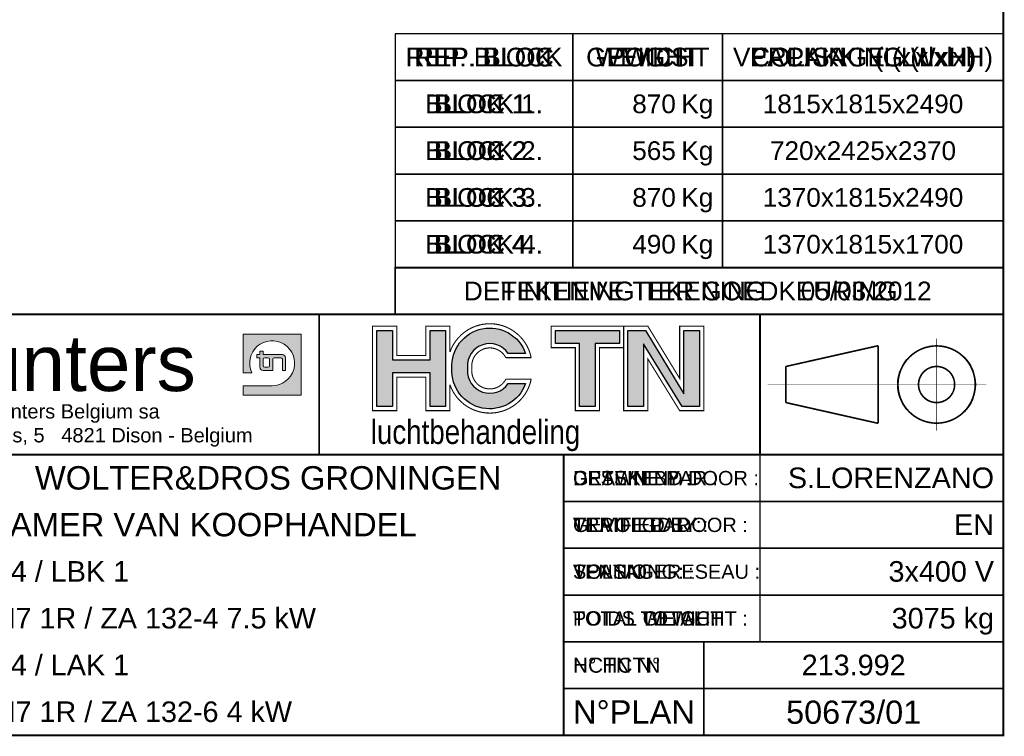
# Model space of a CAD drawing. Extents: x -156717 to 425753, y -51191 to 363295.
# Tile 348 of 502: x 131495 to 135704, y 156107 to 159170. Entities that reach past the tile are written whole.
import ezdxf
from ezdxf.enums import TextEntityAlignment as Align

# ---------------------------------------------------------------- set-up
doc = ezdxf.new("R2010")
doc.units = 0
doc.header["$LTSCALE"] = 50
doc.linetypes.add('AUSGEZOGEN', pattern=[0])
doc.layers.get('0').update_dxf_attribs({"linetype": 'CONTINUOUS'})
for name, color, linetype in [('ATTRIBUTS', 2, 'CONTINUOUS'), ('cartouche', 7, 'CONTINUOUS'), ('HC_DEFINITIF', 6, 'CONTINUOUS'), ('HC_POUR_ACCORD', 6, 'CONTINUOUS'), ('TEXTEAN', 4, 'CONTINUOUS'), ('TEXTEFR', 5, 'CONTINUOUS'), ('TEXTEND', 92, 'CONTINUOUS')]:
    doc.layers.add(name, color=color, linetype=linetype)
doc.styles.add('Arial', font='ARIAL.TTF', dxfattribs={"height": 1.8})
doc.styles.add('Arial Baltic', font='ARIAL.TTF')
doc.styles.add('HC2', font='ARIALN.TTF', dxfattribs={"height": 80})
doc.styles.add('texte', font='ARIAL.TTF', dxfattribs={"height": 80})

# ---------------------------------------------------------------- blocks, each defined once
blk = doc.blocks.new('logohc')
at = {"layer": 'cartouche'}
for points in [[(417.8164120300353, 633.7913605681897), (330.8068078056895, 633.7913605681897), (330.8068078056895, 469.6487032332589), (120.6567168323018, 469.6487032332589), (120.6567168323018, 633.7913605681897), (33.64711260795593, 633.7913605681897), (33.64711260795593, 210.2030189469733), (120.6567168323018, 210.2030189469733), (120.6567168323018, 397.6429735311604), (330.8068078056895, 397.6429735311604), (330.8068078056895, 210.2030189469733), (417.8164120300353, 210.2030189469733)], [(539.9123327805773, 414.7631526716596), (539.9123327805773, 429.231226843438, -0.7588961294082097), (767.7048710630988, 506.0033477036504), (864.3523599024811, 506.0033477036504, 0.8721670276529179), (453.1895098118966, 421.9971897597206, 0.871880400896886), (864.3065926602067, 337.8609114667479), (767.5527858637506, 337.7680639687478, -0.7580444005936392)], [(1253.134948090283, 561.7813529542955), (1388.149519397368, 561.7813529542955), (1388.149519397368, 633.7913605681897), (1031.122094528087, 633.7913605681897), (1031.122094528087, 561.7813529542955), (1166.125305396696, 561.7813529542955), (1166.125305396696, 210.2030189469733), (1253.134948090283, 210.2030189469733)], [(1523.137704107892, 559.4975164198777), (1738.155162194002, 210.2030189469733), (1835.734452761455, 210.2030189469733), (1835.734452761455, 633.7913605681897), (1748.746268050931, 633.7913605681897), (1748.746268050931, 280.7665442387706), (1533.656576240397, 633.7913605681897), (1436.149519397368, 633.7913605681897), (1436.149519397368, 210.2030189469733), (1523.137704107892, 210.2030189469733)]]:
    blk.add_hatch(color=150, dxfattribs=at).paths.add_polyline_path(points)
at = {"layer": 'cartouche', "color": 5, "const_width": 6}
for points in [[(9.647112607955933, 657.7913605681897), (144.6567168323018, 657.7913605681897), (144.6567168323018, 493.6487032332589), (306.8068078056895, 493.6487032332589), (306.8068078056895, 657.7913605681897), (441.8164120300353, 657.7913605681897), (441.8164120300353, 513.2271511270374)], [(441.8164120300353, 330.7672283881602), (441.8164120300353, 186.2030189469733), (306.8068078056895, 186.2030189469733), (306.8068078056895, 373.6429735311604), (144.6567168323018, 373.6429735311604), (144.6567168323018, 186.2030189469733), (9.647112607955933, 186.2030189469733), (9.647112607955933, 657.7913605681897), (144.6567168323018, 657.7913605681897)], [(1277.134948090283, 186.2030189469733), (1142.125305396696, 186.2030189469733), (1142.125305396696, 537.7813529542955), (1007.122094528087, 537.7813529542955), (1007.122094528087, 657.7913605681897), (1412.149519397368, 657.7913605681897), (1412.149519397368, 537.7813529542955), (1277.134948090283, 537.7813529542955), (1277.134948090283, 186.2030189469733), (1142.125305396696, 186.2030189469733)]]:
    blk.add_lwpolyline(points, dxfattribs=at)
blk.add_lwpolyline([(441.8164120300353, 513.2271511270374, -0.7640550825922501), (895.7558012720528, 482.0033477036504), (754.1116204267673, 482.0033477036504, 0.8102706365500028), (563.9123327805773, 429.8964689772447), (563.9123327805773, 414.0979105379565, 0.8091795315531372), (753.9894989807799, 361.7550593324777), (895.7358042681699, 361.891082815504, -0.7638839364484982), (441.8164120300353, 330.7672283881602, -0.7638839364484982)], format="xyb", dxfattribs=at)
blk.add_lwpolyline([(1547.137704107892, 186.2030189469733), (1412.149519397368, 186.2030189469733), (1412.149519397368, 657.7913605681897), (1547.137704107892, 657.7913605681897), (1724.746268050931, 366.283989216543), (1724.746268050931, 657.7913605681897), (1859.734452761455, 657.7913605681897), (1859.734452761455, 186.2030189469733), (1724.746268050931, 186.2030189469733), (1547.137704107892, 474.7270050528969), (1547.137704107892, 186.2030189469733)], close=True, dxfattribs=at)
at = {"layer": 'cartouche', "color": 150}
for points in [[(33.64711260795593, 633.7913605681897), (120.6567168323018, 633.7913605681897), (120.6567168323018, 469.6487032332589), (330.8068078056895, 469.6487032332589), (330.8068078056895, 633.7913605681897), (417.8164120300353, 633.7913605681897), (417.8164120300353, 210.2030189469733), (330.8068078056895, 210.2030189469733), (330.8068078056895, 397.6429735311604), (120.6567168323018, 397.6429735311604), (120.6567168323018, 210.2030189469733), (33.64711260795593, 210.2030189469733)], [(1523.137704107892, 210.2030189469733), (1436.149519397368, 210.2030189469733), (1436.149519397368, 633.7913605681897), (1533.656576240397, 633.7913605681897), (1748.746268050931, 280.7665442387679), (1748.746268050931, 633.7913605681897), (1835.734452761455, 633.7913605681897), (1835.734452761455, 210.2030189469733), (1738.155162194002, 210.2030189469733), (1523.137704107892, 559.497516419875)]]:
    blk.add_lwpolyline(points, close=True, dxfattribs=at)
for points in [[(539.9123327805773, 414.7631526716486, 0.7580444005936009), (767.5527858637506, 337.7680639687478), (864.3065926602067, 337.8609114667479, -0.8718804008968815), (453.1895098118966, 421.9971897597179, -0.8721670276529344), (864.3523599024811, 506.0033477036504), (767.7048710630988, 506.0033477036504, 0.7588961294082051), (539.9123327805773, 429.231226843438)], [(1253.134948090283, 210.2030189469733), (1166.125305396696, 210.2030189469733), (1166.125305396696, 561.7813529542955), (1031.122094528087, 561.7813529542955, 0.6681786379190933), (1031.122094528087, 561.7813529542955), (1031.122094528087, 633.7913605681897, 0.6681786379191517), (1031.122094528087, 633.7913605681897), (1388.149519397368, 633.7913605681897, 0.6681786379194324), (1388.149519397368, 633.7913605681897), (1388.149519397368, 561.7813529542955, 0.6681786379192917), (1388.149519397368, 561.7813529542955), (1253.134948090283, 561.7813529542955)]]:
    blk.add_lwpolyline(points, format="xyb", close=True, dxfattribs=at)
at = {"layer": 'cartouche', "color": 150, "style": 'HC2'}
blk.add_text('luchtbehandeling', height=135, dxfattribs=at).set_placement((0, 0))
blk = doc.blocks.new('A$C38CE20C7')
at = {"linetype": 'AUSGEZOGEN', "lineweight": 0}
for points in [[(-21.85950764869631, 38.820116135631), (-14.87614061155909, 29.71921502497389, -0.2598878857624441), (15.60384924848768, 29.71921502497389), (22.58721628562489, 38.820116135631, 0.2808688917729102)], [(27.14403028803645, 18.58275756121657, -0.3574430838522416), (21.51028097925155, -20.69804086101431), (29.1998906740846, -29.08977729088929, 0.4663076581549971), (26.34745576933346, 36.24172300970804), (0.3638543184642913, 2.379234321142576), (-25.61974713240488, 36.24172300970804, 0.4663076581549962), (-28.47218203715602, -29.08977729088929), (-20.78257234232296, -20.69804086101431, -0.357443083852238), (-26.41632165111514, 18.58275756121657), (0.3638543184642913, -16.31784725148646)]]:
    blk.add_hatch(color=140, dxfattribs=at).paths.add_polyline_path(points, flags=0)
h = blk.add_hatch(color=140, dxfattribs=at)
h.paths.add_polyline_path([(-19.71933558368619, -25.13438113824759), (-21.81595987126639, -31.77468445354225), (-16.60251486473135, -27.15846817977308), (-20.51941639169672, -34.84582026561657, 0.01000300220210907), (-19.01370090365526, -35.65135912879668), (-13.84635284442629, -25.50986754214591, -0.01350037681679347), (-15.33087106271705, -24.70226463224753), (-19.78327046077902, -28.64461724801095), (-17.99270612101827, -22.973648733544, -0.01350037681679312), (-19.33429604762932, -21.94595555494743), (-26.49725981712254, -30.79147914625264, 0.01000300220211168), (-25.14893378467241, -31.83937651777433)], flags=0)
h.paths.add_polyline_path([(-15.58240994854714, -34.26242908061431, 1.068033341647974), (-10.6385802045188, -36.03744533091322), (-8.25410179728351, -27.71167498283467, -0.008807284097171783), (-9.308584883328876, -27.38947257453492), (-11.97753516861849, -35.60365692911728, -1.11117387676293), (-14.27331602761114, -34.77938737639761), (-11.10787991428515, -26.74345964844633, -0.00880728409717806), (-12.1264909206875, -26.32134522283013)], flags=0)
h.paths.add_polyline_path([(-8.874379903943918, -39.29174734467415, 0.008726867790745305), (-7.414455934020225, -39.58877223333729), (-5.946206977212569, -31.66680977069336), (-4.837862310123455, -39.98534792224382, 0.008726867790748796), (-3.356190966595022, -40.14107785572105), (-2.364178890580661, -28.80232794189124, -0.008726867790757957), (-3.45073787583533, -28.68812599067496), (-4.338331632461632, -35.91699703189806), (-5.340239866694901, -28.39730381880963, -0.008726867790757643), (-6.410850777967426, -28.17948556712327)], flags=0)
h.paths.add_polyline_path([(1.294973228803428, -40.29334120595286, 0.008726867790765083), (2.783657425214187, -40.23485064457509), (2.212583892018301, -30.17792659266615, 0.01199971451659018), (3.77248652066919, -30.05173474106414), (3.635665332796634, -28.74996809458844, -0.03273661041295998), (-0.4555017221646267, -28.91071048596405), (-0.4897657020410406, -30.21919908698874, 0.01199971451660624), (1.075229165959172, -30.2226133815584)], flags=0)
h.paths.add_polyline_path([(7.408537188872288, -39.71813053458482, 0.0327366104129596), (12.8430776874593, -38.43846611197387), (12.46038150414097, -37.1867232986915, -0.02388154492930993), (8.632128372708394, -38.15996419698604), (7.888959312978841, -34.50717156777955, 0.0130907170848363), (9.80913174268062, -34.06278646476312), (9.481400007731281, -32.79554187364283, -0.01309071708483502), (7.627999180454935, -33.22451153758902), (6.884830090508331, -29.57171875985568, 0.02384893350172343), (9.89798097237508, -28.80548880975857), (9.51528478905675, -27.55374599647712, -0.03273661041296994), (5.529955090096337, -28.49216657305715)], flags=0)
h.paths.add_polyline_path([(14.7704200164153, -32.40129197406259), (14.91063863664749, -32.34287982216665, -0.3976005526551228), (17.83628871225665, -33.44456503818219), (19.07473287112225, -35.98375185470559, 0.008726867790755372), (20.4021836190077, -35.30738191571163), (18.76811407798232, -32.23414408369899, 0.2636337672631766), (16.8742744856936, -31.02940579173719, 0.2636337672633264), (16.93452283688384, -28.78566050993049), (16.09107082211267, -27.19935798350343, 0.3944779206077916), (13.15113398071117, -26.19028561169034, -0.01576406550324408), (11.32558025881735, -26.93923348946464), (15.31166241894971, -37.60049451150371, 0.008726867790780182), (16.69782903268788, -37.05446896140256)], flags=0)
h.paths.add_polyline_path([(15.14950578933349, -27.93584368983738, 0.4043674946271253), (13.66232289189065, -27.39554126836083, -0.006838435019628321), (12.84301100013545, -27.74811498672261), (14.26951145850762, -31.19199174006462, 0.007186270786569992), (15.22862526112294, -30.77846621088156, 0.4237183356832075), (15.78602284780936, -29.24089706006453)], flags=0)
h.paths.add_polyline_path([(19.16721155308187, -25.96399876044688, -0.4520775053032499), (19.18717843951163, -24.25515326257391, -0.3779819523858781), (20.66224130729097, -24.55763501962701), (20.91354221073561, -24.89112258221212, 0.008726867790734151), (21.85274562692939, -24.15733645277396), (21.4459790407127, -23.65502155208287, 0.3849774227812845), (18.42965279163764, -23.18327926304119, 0.3849774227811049), (17.86746625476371, -26.18406434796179), (17.97470526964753, -26.35906251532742, 0.1785058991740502), (19.36623012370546, -27.45636472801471), (23.20893055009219, -28.70611045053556, -0.1538438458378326), (24.46215143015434, -29.60028607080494), (24.49797816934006, -29.64782975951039, -0.4168966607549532), (24.2423710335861, -31.40808533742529, -0.4168966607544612), (22.49775767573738, -31.06144584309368), (22.35552658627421, -30.84655810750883), (21.28467207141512, -31.76043742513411, 0.4447055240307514), (25.02371748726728, -32.45680691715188, 0.1122683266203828), (25.79549934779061, -31.65832226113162, 0.4714330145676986), (24.49173037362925, -27.92847130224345)], flags=0)
at = {"color": 140, "linetype": 'AUSGEZOGEN', "lineweight": 0, "style": 'Arial Baltic'}
blk.add_text('Munters', height=60, dxfattribs=at).set_placement((59.32344388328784, -28.07514595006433))
blk = doc.blocks.new('A$C694B7FE7')
at = {"linetype": 'AUSGEZOGEN', "lineweight": 0}
h = blk.add_hatch(color=140, dxfattribs=at)
h.paths.add_polyline_path([(61.77035242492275, 65.20203867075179), (0, 65.20203867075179), (0, 24.02180372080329), (9.191902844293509, 24.02180372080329), (9.141902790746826, 24.10524579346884, -3.439605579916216), (30.88517621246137, 10.29505873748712), (0, 10.29505873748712), (0, 0), (61.77035242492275, 0)])
h.paths.add_polyline_path([(41.79229545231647, 43.63925154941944), (28.0655504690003, 43.63925154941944), (24.63386422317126, 43.63925154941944), (21.20217797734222, 43.63925154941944), (21.20217797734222, 47.07093779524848), (17.77049173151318, 47.07093779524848), (17.77049173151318, 43.63925154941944), (14.33880548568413, 43.63925154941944), (14.33880548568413, 40.2075653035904), (17.77049173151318, 40.2075653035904), (17.77049173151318, 29.91250656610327, 0.4142135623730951), (21.20217797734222, 26.48082032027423), (31.49723671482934, 26.48082032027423), (31.49723671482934, 29.91250656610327), (31.49723671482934, 38.49172218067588, -0.4142135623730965), (33.21307983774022, 40.2075653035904), (40.07645232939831, 40.2075653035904, -0.4142135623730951), (41.79229545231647, 38.49172218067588), (41.79229545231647, 29.91250656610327), (41.79229545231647, 26.48082032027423), (45.22398169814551, 26.48082032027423), (45.22398169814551, 29.91250656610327), (45.22398169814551, 40.2075653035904, 0.4142135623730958)], flags=17)
h.paths.add_polyline_path([(28.0655504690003, 38.49172218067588), (28.0655504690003, 31.6283496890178, -0.4142135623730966), (26.34970734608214, 29.91250656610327), (22.91802110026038, 29.91250656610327, -0.4142135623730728), (21.20217797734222, 31.6283496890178), (21.20217797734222, 38.49172218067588, -0.4142135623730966), (22.91802110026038, 40.2075653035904), (26.34970734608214, 40.2075653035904, -0.4142135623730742)], flags=16)
at = {"color": 140, "linetype": 'AUSGEZOGEN', "lineweight": 0}
for p, q in [((0, 24.02180372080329), (0, 65.20203867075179)), ((0, 65.20203867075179), (61.77035242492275, 65.20203867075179)), ((61.77035242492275, 0), (61.77035242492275, 65.20203867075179)), ((14.33880548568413, 43.63925154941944), (14.33880548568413, 40.2075653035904)), ((17.77049173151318, 43.63925154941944), (14.33880548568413, 43.63925154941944)), ((17.77049173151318, 47.07093779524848), (21.20217797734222, 47.07093779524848)), ((17.77049173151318, 47.07093779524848), (17.77049173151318, 43.63925154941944)), ((21.20217797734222, 47.07093779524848), (21.20217797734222, 43.63925154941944)), ((21.20217797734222, 43.63925154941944), (24.63386422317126, 43.63925154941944)), ((24.63386422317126, 43.63925154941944), (28.0655504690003, 43.63925154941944)), ((28.0655504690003, 43.63925154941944), (41.79229545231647, 43.63925154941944)), ((14.33880548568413, 40.2075653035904), (17.77049173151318, 40.2075653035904)), ((17.77049173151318, 40.2075653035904), (17.77049173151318, 29.91250656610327)), ((21.20217797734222, 38.49172218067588), (21.20217797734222, 31.6283496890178)), ((26.34970734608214, 40.2075653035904), (22.91802110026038, 40.2075653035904)), ((28.0655504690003, 31.6283496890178), (28.0655504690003, 38.49172218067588)), ((31.49723671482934, 38.49172218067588), (31.49723671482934, 29.91250656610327)), ((40.07645232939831, 40.2075653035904), (33.21307983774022, 40.2075653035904)), ((41.79229545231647, 29.91250656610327), (41.79229545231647, 38.49172218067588)), ((45.22398169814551, 40.2075653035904), (45.22398169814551, 29.91250656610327)), ((0, 24.02180372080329), (9.191902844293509, 24.02180372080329)), ((9.141902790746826, 24.10524579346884), (9.191902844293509, 24.02180372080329)), ((21.20217797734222, 26.48082032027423), (31.49723671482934, 26.48082032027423)), ((22.91802110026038, 29.91250656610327), (26.34970734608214, 29.91250656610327)), ((31.49723671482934, 26.48082032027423), (31.49723671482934, 29.91250656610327)), ((41.79229545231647, 29.91250656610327), (41.79229545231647, 26.48082032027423)), ((41.79229545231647, 26.48082032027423), (45.22398169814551, 26.48082032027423)), ((45.22398169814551, 26.48082032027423), (45.22398169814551, 29.91250656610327)), ((0, 0), (0, 10.29505873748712)), ((0, 10.29505873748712), (30.88517621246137, 10.29505873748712)), ((61.77035242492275, 0), (0, 0))]:
    blk.add_line(p, q, dxfattribs=at)
for centre, radius, start, end in [((30.88517621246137, 34.31686245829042), 24.02180372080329, 270, 205.1568559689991), ((41.79229545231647, 40.2075653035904), 3.431686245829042, 0, 90), ((22.91802110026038, 38.49172218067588), 1.715843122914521, 90, 180), ((22.91802110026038, 31.6283496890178), 1.715843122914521, 180, 270), ((26.34970734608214, 38.49172218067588), 1.715843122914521, 0, 90), ((26.34970734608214, 31.6283496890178), 1.715843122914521, 270, 0), ((33.21307983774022, 38.49172218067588), 1.715843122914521, 90, 180), ((40.07645232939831, 38.49172218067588), 1.715843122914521, 0, 90), ((21.20217797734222, 29.91250656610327), 3.431686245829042, 180, 270)]:
    blk.add_arc(centre, radius, start, end, dxfattribs=at)
blk = doc.blocks.new('cartouchehcA3')
at = {"const_width": 2}
for points in [[(-650, 500), (0, 500), (0, 450), (-650, 450)], [(-1700, 0), (0, 0), (0, 450), (-1700, 450)], [(-1290, 450), (-260, 450), (-260, 300), (-1290, 300)], [(-1290, 450), (-731.2665965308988, 450), (-731.2665965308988, 300), (-1290, 300)], [(-470, 300), (0, 300), (0, 100), (-470, 100)], [(-470, 100), (0, 100), (0, 0), (-470, 0)]]:
    blk.add_lwpolyline(points, close=True, dxfattribs=at)
for points in [[(0, 450), (-650, 450), (-650, 500), (0, 500)], [(-1290, 450), (-260, 450), (-260, 300), (-1290, 300)], [(0, 300), (-260, 300), (-260, 450), (0, 450)], [(-470, 0), (-1290, 0), (-1290, 300), (-470, 300)], [(-470, 250), (-260, 250), (-260, 300), (-470, 300)], [(-260, 300), (0, 300), (0, 250), (-260, 250)], [(-470, 200), (-260, 200), (-260, 250), (-470, 250)], [(-260, 250), (0, 250), (0, 200), (-260, 200)], [(-470, 150), (-260, 150), (-260, 200), (-470, 200)], [(-260, 200), (0, 200), (0, 150), (-260, 150)], [(-470, 100), (-260, 100), (-260, 150), (-470, 150)], [(-260, 150), (0, 150), (0, 100), (-260, 100)], [(-470, 50), (-320, 50), (-320, 100), (-470, 100)], [(-320, 50), (0, 50), (0, 100), (-320, 100)], [(-470, 0), (-320, 0), (-320, 50), (-470, 50)], [(-320, 0), (0, 0), (0, 50), (-320, 50)]]:
    blk.add_lwpolyline(points, close=True)
at = {"const_width": 1.714752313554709}
for points in [[(-112.6693266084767, 375, 1), (-30.07542350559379, 375, 1)], [(-90.66333858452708, 375, 1), (-52.0814115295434, 375, 1)]]:
    blk.add_lwpolyline(points, format="xyb", close=True, dxfattribs=at)
at = {"layer": 'cartouche', "color": 7, "const_width": 1.905280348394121}
blk.add_lwpolyline([(-4199.849193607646, 0), (0, 0), (0, 2969.501328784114), (-4199.849193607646, 2969.501328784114)], close=True, dxfattribs=at)
at = {"layer": 'cartouche', "color": 7}
for points, const_width in [([(-71.37237505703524, 424.1795654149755), (-71.37237505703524, 325.8204345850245)], 0.5715841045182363), ([(-232.4178303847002, 394.2860870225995), (-133.9432922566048, 416.4651126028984)], 1.714752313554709), ([(-133.9432922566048, 416.4651126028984), (-133.9432922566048, 333.5348573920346)], 1.714752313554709), ([(-18.27343201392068, 375), (-251.7265417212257, 375)], 0.5715841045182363), ([(-232.4178303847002, 355.7138829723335), (-133.9432922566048, 333.5348573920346)], 1.714752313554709)]:
    blk.add_lwpolyline(points, dxfattribs=dict(at, const_width=const_width))
at = {"layer": 'cartouche', "const_width": 1.714752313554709}
for points in [[(-138.9154860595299, 415.0214044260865, 1), (-138.9140570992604, 415.0214044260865, 1)], [(-138.9116101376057, 415.0289354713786, 1), (-138.9073232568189, 415.0289354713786, 1)], [(-138.9097014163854, 415.0388800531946, 1), (-138.9082724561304, 415.0388800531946, 1)], [(-138.9070692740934, 415.0214044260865, 1), (-138.9056403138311, 415.0214044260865, 1)]]:
    blk.add_lwpolyline(points, format="xyb", close=True, dxfattribs=at)
blk.add_lwpolyline([(-232.4178303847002, 394.2860870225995), (-232.4178303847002, 355.7138829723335)], dxfattribs=at)
at = {"layer": 'cartouche', "color": 7, "const_width": 0.5715841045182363}
blk.add_lwpolyline([(-71.58671909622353, 375, 1), (-71.15803101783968, 375, 1)], format="xyb", close=True, dxfattribs=at)
at = {"layer": 'cartouche', "color": 7}
for radius in [41.46511260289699, 19.28608702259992]:
    blk.add_circle((-71.37237505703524, 375), radius, dxfattribs=at)
for name, p in [('A$C38CE20C7', (-1225.084652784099, 396.0846608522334)), ('A$C694B7FE7', (-812.3342547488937, 363.4836415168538))]:
    blk.add_blockref(name, p)
at = {"xscale": 0.1913580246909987, "yscale": 0.1913580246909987, "zscale": 0.1913580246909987}
blk.add_blockref('logohc', (-676.0172871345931, 311.4705941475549), dxfattribs=at)
at = {"layer": 'cartouche', "color": 7, "style": 'Arial'}
blk.add_text('N%%DPLAN', height=25, dxfattribs=at).set_placement((-460, 25), align=Align.MIDDLE_LEFT)
at = {"layer": 'cartouche', "insert": (-996.0996599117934, 331.2797574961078), "char_height": 15.30864197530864, "width": 610, "attachment_point": 5, "style": 'texte'}
blk.add_mtext('Munters Belgium sa\\Prue du Progrès, 5   4821 Dison - Belgium', dxfattribs=at)
at = {"layer": 'cartouche', "color": 7, "style": 'texte'}
for tag, height, p in [('ORIGINE-PLAN', 22, (-1425, 375.25)), ('INDICE1', 22, (-1425, 325.25)), ('INDICE2', 22, (-1425, 275.25)), ('INDICE3', 22, (-1425, 225.25)), ('INDICE4', 22, (-1425, 175.25)), ('INDICE5', 22, (-1425, 125.25)), ('INDICE6', 22, (-1425, 75.25)), ('NUM-OFFRE', 22, (-160, 75.25)), ('INDICE7', 22, (-1425, 25.25)), ('NUM-CN', 24.76864452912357, (-160, 25.25))]:
    blk.add_attdef(tag, text='', height=height, dxfattribs=at).set_placement(p, align=Align.MIDDLE)
for tag, height, p in [('CLIENT', 25, (-1035, 275.25)), ('AFFAIRE', 25, (-1085, 225.25)), ('LIGNE1', 22, (-1235, 175.25)), ('LIGNE2', 22, (-1235, 125.25)), ('LIGNE3', 22, (-1235, 75.25)), ('LIGNE4', 22, (-1235, 25.25))]:
    blk.add_attdef(tag, text='', height=height, dxfattribs=at).set_placement(p, align=Align.MIDDLE_LEFT)
for tag, p in [('DESSINER-PAR', (-10, 275.25)), ('TRAITE-PAR', (-10, 225.25)), ('TENSION', (-10, 175.25)), ('POIDS', (-10, 125.25))]:
    blk.add_attdef(tag, text='', height=22, dxfattribs=at).set_placement(p, align=Align.MIDDLE_RIGHT)
at = {"layer": 'HC_DEFINITIF', "style": 'texte'}
blk.add_text('DEFINITIEVE TEKENING', height=20, dxfattribs=at).set_placement((-415.1118570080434, 475), align=Align.MIDDLE_CENTER)
blk.add_attdef('00-00-2000', text='', height=20, dxfattribs=at).set_placement((-76.7602846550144, 475), align=Align.MIDDLE_RIGHT)
at = {"layer": 'HC_POUR_ACCORD', "style": 'texte'}
blk.add_text('TEKENING TER GOEDKEURING', height=20, dxfattribs=at).set_placement((-325, 475), align=Align.MIDDLE_CENTER)
at = {"layer": 'TEXTEAN', "style": 'Arial'}
for s, height, p in [('DRAWN BY :', 15.24224278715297, (-460, 275)), ('VERIFIED BY :', 15.24224278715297, (-460, 225)), ('VOLTAGE  :', 15.24224278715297, (-460, 175)), ('TOTAL WEIGHT :', 15.24224278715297, (-460, 125)), ('HCTN N%%d', 16, (-460, 75))]:
    blk.add_text(s, height=height, dxfattribs=at).set_placement(p, align=Align.MIDDLE_LEFT)
at = {"layer": 'TEXTEFR', "style": 'Arial'}
for s, height, p in [('DESSINE PAR :', 15.24224278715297, (-460, 275)), ('TRAITE PAR :', 15.24224278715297, (-460, 225)), ('TENSION RESEAU :', 15.24224278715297, (-460, 175)), ('POIDS TOTAL :', 15.24224278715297, (-460, 125)), ('N%%d HCTN', 16, (-460, 75))]:
    blk.add_text(s, height=height, dxfattribs=at).set_placement(p, align=Align.MIDDLE_LEFT)
at = {"layer": 'TEXTEND', "style": 'Arial'}
for s, height, p in [('GETEKEND DOOR :', 15.24224278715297, (-460, 275)), ('GEVOLGD DOOR :', 15.24224278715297, (-460, 225)), ('SPANNING  :', 15.24224278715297, (-460, 175)), ('TOTAL GEWICHT :', 15.24224278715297, (-460, 125)), ('HCTN N%%d', 16, (-460, 75))]:
    blk.add_text(s, height=height, dxfattribs=at).set_placement(p, align=Align.MIDDLE_LEFT)
blk = doc.blocks.new('COL4')
for points in [[(-650, 200), (-460, 200), (-460, 250), (-650, 250)], [(-460, 200), (-300, 200), (-300, 250), (-460, 250)], [(-300, 200), (0, 200), (0, 250), (-300, 250)], [(-650, 150), (-460, 150), (-460, 200), (-650, 200)], [(-460, 150), (-300, 150), (-300, 200), (-460, 200)], [(-300, 150), (0, 150), (0, 200), (-300, 200)], [(-650, 100), (-460, 100), (-460, 150), (-650, 150)], [(-460, 100), (-300, 100), (-300, 150), (-460, 150)], [(-300, 100), (0, 100), (0, 150), (-300, 150)], [(-650, 50), (-460, 50), (-460, 100), (-650, 100)], [(-460, 50), (-300, 50), (-300, 100), (-460, 100)], [(-300, 50), (0, 50), (0, 100), (-300, 100)], [(-650, 0), (-460, 0), (-460, 50), (-650, 50)], [(-460, 0), (-300, 0), (-300, 50), (-460, 50)], [(-300, 0), (0, 0), (0, 50), (-300, 50)]]:
    blk.add_lwpolyline(points, close=True)
at = {"color": 7, "style": 'texte'}
for p in [(-310, 175), (-310, 125), (-310, 75), (-310, 25)]:
    blk.add_text('Kg', height=20, dxfattribs=at).set_placement(p, align=Align.MIDDLE_RIGHT)
at = {"layer": 'ATTRIBUTS', "style": 'texte'}
for p in [(-350, 175), (-350, 125), (-350, 75), (-350, 25)]:
    blk.add_attdef('0000', text='', height=20, dxfattribs=at).set_placement(p, align=Align.MIDDLE_RIGHT)
for p in [(-150, 175), (-150, 125), (-150, 75), (-150, 25)]:
    blk.add_attdef('0000X0000X0000', text='', height=20, dxfattribs=at).set_placement(p, align=Align.MIDDLE)
at = {"layer": 'TEXTEAN', "color": 4, "style": 'texte'}
for s, p in [('REP. BLOCK', (-555, 225)), ('WEIGHT', (-380, 225)), ('PACKING (LxWxH)', (-150, 225)), ('BLOCK 1.', (-555, 175)), ('BLOCK 2.', (-555, 125)), ('BLOCK 3.', (-555, 75)), ('BLOCK 4.', (-555, 25))]:
    blk.add_text(s, height=20, dxfattribs=at).set_placement(p, align=Align.MIDDLE_CENTER)
at = {"layer": 'TEXTEFR', "style": 'texte'}
for s, p in [('REP. BLOC', (-555, 225)), ('BLOC 1.', (-555, 175)), ('BLOC 2.', (-555, 125)), ('BLOC 3.', (-555, 75)), ('BLOC 4.', (-555, 25))]:
    blk.add_text(s, height=20, dxfattribs=at).set_placement(p, align=Align.MIDDLE_CENTER)
at = {"layer": 'TEXTEFR', "color": 5, "style": 'texte'}
for s, p in [('POIDS', (-380, 225)), ('COLISAGE (LxlxH)', (-150, 225))]:
    blk.add_text(s, height=20, dxfattribs=at).set_placement(p, align=Align.MIDDLE_CENTER)
at = {"layer": 'TEXTEND', "style": 'texte'}
for s, p in [('REP. BLOK', (-555, 225)), ('GEWICHT', (-380, 225)), ('VERPAKKING (LxlxH)', (-150, 225)), ('BLOK 1.', (-555, 175)), ('BLOK 2.', (-555, 125)), ('BLOK 3.', (-555, 75)), ('BLOK 4.', (-555, 25))]:
    blk.add_text(s, height=20, dxfattribs=at).set_placement(p, align=Align.MIDDLE_CENTER)

msp = doc.modelspace()

# ---------------------------------------------------------------- block references
ref = msp.add_blockref('cartouchehcA3', (135699.6753530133, 156110.5925275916), dxfattribs=dict(xscale=4, yscale=4, zscale=4))
ref.add_attrib('NUM-OFFRE', '213.992', dxfattribs={"layer": 'cartouche', "color": 7, "height": 88, "style": 'texte'}).set_placement((135059.6753530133, 156411.5925275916), align=Align.MIDDLE)
ref.add_attrib('NUM-CN', '50673/01', dxfattribs={"layer": 'cartouche', "color": 7, "height": 99.0745781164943, "style": 'texte'}).set_placement((135059.6753530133, 156211.5925275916), align=Align.MIDDLE)
ref.add_attrib('CLIENT', 'WOLTER&DROS GRONINGEN', dxfattribs={"layer": 'cartouche', "color": 7, "height": 100, "style": 'texte'}).set_placement((131559.6753530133, 157211.5925275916), align=Align.MIDDLE_LEFT)
ref.add_attrib('AFFAIRE', 'KAMER VAN KOOPHANDEL', dxfattribs={"layer": 'cartouche', "color": 7, "height": 100, "style": 'texte'}).set_placement((131359.6753530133, 157011.5925275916), align=Align.MIDDLE_LEFT)
ref.add_attrib('LIGNE1', 'A50 / NA2004 / LBK 1', dxfattribs={"layer": 'cartouche', "color": 7, "height": 88, "style": 'texte'}).set_placement((130759.6753530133, 156811.5925275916), align=Align.MIDDLE_LEFT)
ref.add_attrib('LIGNE2', 'ER71-4DN H7 1R / ZA 132-4 7.5 kW', dxfattribs={"layer": 'cartouche', "color": 7, "height": 88, "style": 'texte'}).set_placement((130759.6753530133, 156611.5925275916), align=Align.MIDDLE_LEFT)
ref.add_attrib('LIGNE3', 'A50 / NA2004 / LAK 1', dxfattribs={"layer": 'cartouche', "color": 7, "height": 88, "style": 'texte'}).set_placement((130759.6753530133, 156411.5925275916), align=Align.MIDDLE_LEFT)
ref.add_attrib('LIGNE4', 'ER71-6DN H7 1R / ZA 132-6 4 kW', dxfattribs={"layer": 'cartouche', "color": 7, "height": 88, "style": 'texte'}).set_placement((130759.6753530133, 156211.5925275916), align=Align.MIDDLE_LEFT)
ref.add_attrib('DESSINER-PAR', 'S.LORENZANO', dxfattribs={"layer": 'cartouche', "color": 7, "height": 88, "style": 'texte'}).set_placement((135659.6753530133, 157211.5925275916), align=Align.MIDDLE_RIGHT)
ref.add_attrib('TRAITE-PAR', 'EN', dxfattribs={"layer": 'cartouche', "color": 7, "height": 88, "style": 'texte'}).set_placement((135659.6753530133, 157011.5925275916), align=Align.MIDDLE_RIGHT)
ref.add_attrib('TENSION', '3x400 V', dxfattribs={"layer": 'cartouche', "color": 7, "height": 88, "style": 'texte'}).set_placement((135659.6753530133, 156811.5925275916), align=Align.MIDDLE_RIGHT)
ref.add_attrib('POIDS', '3075 kg', dxfattribs={"layer": 'cartouche', "color": 7, "height": 88, "style": 'texte'}).set_placement((135659.6753530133, 156611.5925275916), align=Align.MIDDLE_RIGHT)
ref.add_attrib('00-00-2000', '05/03/2012', dxfattribs={"layer": 'HC_DEFINITIF', "height": 80, "style": 'texte'}).set_placement((135392.6342143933, 158010.5925275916), align=Align.MIDDLE_RIGHT)
ref = msp.add_blockref('COL4', (135699.6753530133, 158110.5925275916), dxfattribs=dict(xscale=4, yscale=4, zscale=4))
ref.add_attrib('0000', '870', dxfattribs={"layer": 'ATTRIBUTS', "height": 80, "style": 'texte'}).set_placement((134299.6753530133, 158810.5925275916), align=Align.MIDDLE_RIGHT)
ref.add_attrib('0000', '565', dxfattribs={"layer": 'ATTRIBUTS', "height": 80, "style": 'texte'}).set_placement((134299.6753530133, 158610.5925275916), align=Align.MIDDLE_RIGHT)
ref.add_attrib('0000', '870', dxfattribs={"layer": 'ATTRIBUTS', "height": 80, "style": 'texte'}).set_placement((134299.6753530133, 158410.5925275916), align=Align.MIDDLE_RIGHT)
ref.add_attrib('0000', '490', dxfattribs={"layer": 'ATTRIBUTS', "height": 80, "style": 'texte'}).set_placement((134299.6753530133, 158210.5925275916), align=Align.MIDDLE_RIGHT)
ref.add_attrib('0000X0000X0000', '1815x1815x2490', dxfattribs={"layer": 'ATTRIBUTS', "height": 80, "style": 'texte'}).set_placement((135099.6753530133, 158810.5925275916), align=Align.MIDDLE)
ref.add_attrib('0000X0000X0000', '720x2425x2370', dxfattribs={"layer": 'ATTRIBUTS', "height": 80, "style": 'texte'}).set_placement((135099.6753530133, 158610.5925275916), align=Align.MIDDLE)
ref.add_attrib('0000X0000X0000', '1370x1815x2490', dxfattribs={"layer": 'ATTRIBUTS', "height": 80, "style": 'texte'}).set_placement((135099.6753530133, 158410.5925275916), align=Align.MIDDLE)
ref.add_attrib('0000X0000X0000', '1370x1815x1700', dxfattribs={"layer": 'ATTRIBUTS', "height": 80, "style": 'texte'}).set_placement((135099.6753530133, 158210.5925275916), align=Align.MIDDLE)

doc.saveas('drawing.dxf')
